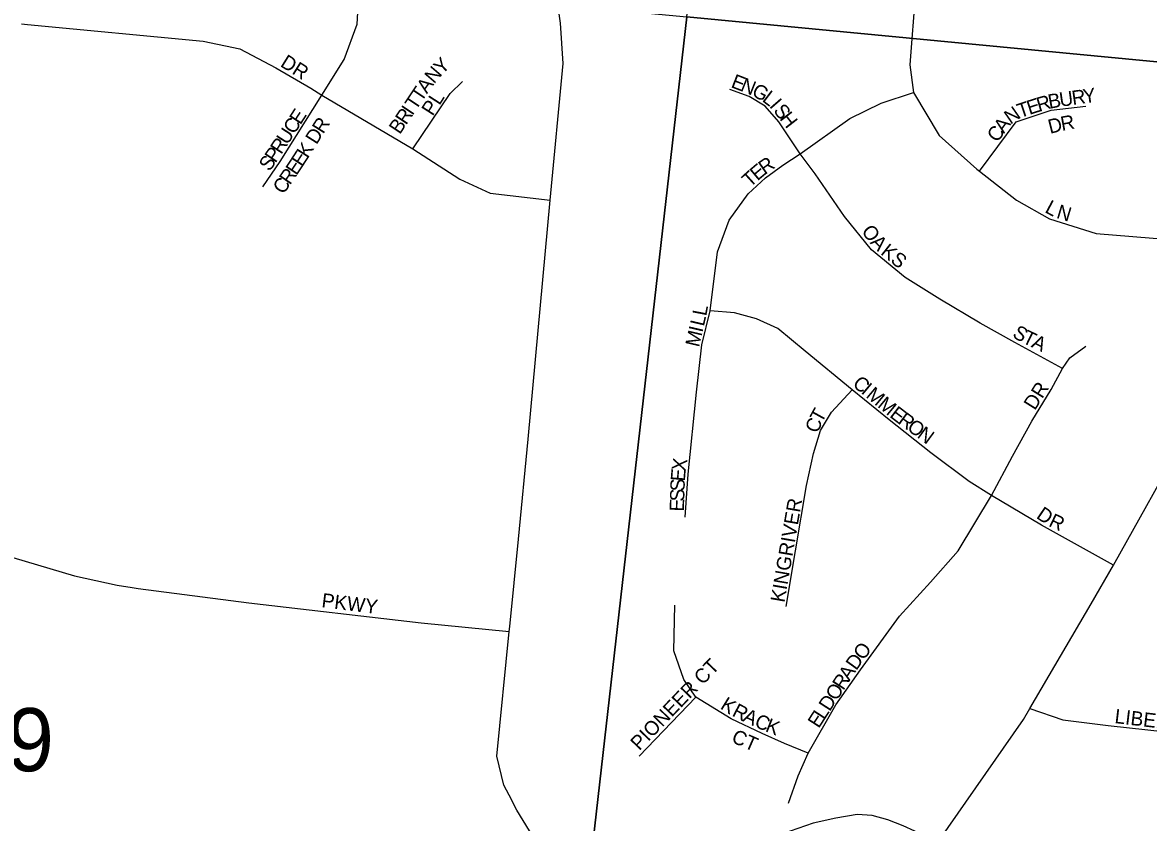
# Model space of a CAD drawing. Extents: x 1310247 to 1552180, y 377264 to 706493.
# Drawn here: x 1434105 to 1438047, y 507093 to 509894 of the extents above; entities that cross this region are included whole.
import ezdxf

# ---------------------------------------------------------------- set-up
doc = ezdxf.new("R2010")
doc.units = 0
for name, color, linetype in [('GM_X_County_Road', 7, 'Continuous'), ('GM_X_Section', 7, 'Continuous'), ('GM_X_Section_Text', 7, 'Continuous'), ('GM_X_Township_Subdivision', 7, 'Continuous'), ('GM_X_Township_Subdivision_Text', 7, 'Continuous')]:
    doc.layers.add(name, color=color, linetype=linetype)

msp = doc.modelspace()

# ---------------------------------------------------------------- linework, layer by layer
at = {"layer": 'GM_X_County_Road'}
for points in [[(1437845.6, 507858.9), (1437924.5, 507994.1), (1438179.3, 508452), (1438453.5, 508946.5), (1438484.5, 508998.8), (1438708.9, 509377.3), (1438896.6, 509678.5), (1439088.4, 510013), (1439374.2, 510513.7), (1439482.9, 510717.8), (1439538.4, 510951.2), (1439801.5, 512257.4)], [(1435841.2, 508084.9), (1435875.8, 508434.7), (1435952.4, 509272), (1435997.8, 509750.7), (1435988.3, 509891.2), (1435971.7, 510007.6)], [(1435808.3, 507189.3), (1435790.6, 507223.7), (1435765.6, 507325.1), (1435808.5, 507761.4), (1435810.9, 507779), (1435841.2, 508084.9)], [(1437310, 507025.4), (1437609.6, 507454.1), (1437631.7, 507492.2), (1437845.6, 507858.9)], [(1437310, 507025.4), (1437188.4, 507082.1), (1437134.7, 507102.8), (1437079.1, 507117.7), (1437026.9, 507121.4), (1436952, 507109), (1436872.7, 507090.6), (1436792.7, 507062.8), (1436658.3, 507010.4), (1436455.5, 506928.7), (1436364.6, 506895.8), (1436251.4, 506878.7), (1436167.1, 506884), (1436078.9, 506914.2), (1436015.7, 506948.5), (1435972.4, 506978.7), (1435913.9, 507020), (1435880.1, 507064.4), (1435835.4, 507136.8), (1435808.3, 507189.3)]]:
    msp.add_lwpolyline(points, dxfattribs=at)
at = {"layer": 'GM_X_Section'}
for points in [[(1437020.5, 515414.9), (1442329.9, 514911.3), (1441781.3, 509400.8), (1436430.5, 509913.8)], [(1431103.6, 510416), (1436430.5, 509913.8), (1435826, 504598.7), (1430614.8, 505084.9), (1430568.8, 505087.9)], [(1436430.5, 509913.8), (1441781.3, 509400.8), (1441200.9, 504112.2), (1435955.9, 504591.9), (1435826, 504598.7)]]:
    msp.add_lwpolyline(points, close=True, dxfattribs=at)
at = {"layer": 'GM_X_Township_Subdivision'}
for points in [[(1436074.1, 510974.9), (1436311.9, 510907.4), (1436509.3, 510817.8), (1436763.4, 510703.4), (1436907.4, 510629.4), (1436979.7, 510594.1), (1437030.8, 510557), (1437082.6, 510516.7), (1437132.2, 510456.8), (1437185.4, 510370.3), (1437214.2, 510309.4), (1437238, 510203.3), (1437243.8, 510094), (1437230.6, 510003.5), (1437210.9, 509746), (1437224, 509648.1), (1437313.7, 509497.6), (1437445.3, 509380.8), (1437455.5, 509372.9), (1437585.1, 509272.2), (1437700.3, 509206.4), (1437863.1, 509155.4), (1438119.8, 509134.1)], [(1434946.9, 509318.9), (1435007.1, 509407.4), (1435152.8, 509639.1), (1435231.6, 509764.4), (1435276.3, 509888.3), (1435286.3, 510053.5), (1435295.9, 510175.1), (1435306.5, 510320.8), (1435256.8, 510626.6)], [(1434101.8, 509888.6), (1434122.4, 509886.8), (1434737.4, 509827.9), (1434865.3, 509802.1), (1434991.8, 509734.5), (1435113.9, 509664.1), (1435152.8, 509639.1), (1435471.2, 509451.9), (1435635.5, 509345.1), (1435741.9, 509296.3), (1435952.4, 509272)], [(1435471.2, 509451.9), (1435601.9, 509645.4), (1435645, 509687.6)], [(1437745.5, 508682.5), (1437579.4, 508773), (1437457.6, 508841.2), (1437316.2, 508925.1), (1437195.3, 509001.6), (1437077.6, 509097.9), (1436983.1, 509214.7), (1436879.4, 509364.4), (1436827.6, 509433.5), (1436752.7, 509546.1), (1436705, 509601.2), (1436649.1, 509634.2), (1436580.8, 509659.6)], [(1436424.4, 508162), (1436435.2, 508312.5), (1436464.8, 508599.2), (1436483.2, 508765.8), (1436512.1, 508884.2), (1436538, 509090.8), (1436579, 509202.3), (1436645, 509293.6), (1436705.9, 509349.6), (1436766.7, 509394.8), (1436827.6, 509433.5), (1437001.1, 509557.6), (1437111.4, 509611.9), (1437224, 509648.1)], [(1437455.5, 509372.9), (1437583.8, 509546.2), (1437706.3, 509586.4), (1437827.8, 509600.8)], [(1437924.5, 507994.1), (1437672.2, 508133.8), (1437497.1, 508237.5), (1437419, 508287.1), (1437285.2, 508387), (1437139, 508503.3), (1437009.3, 508607.3), (1436844.6, 508743.2), (1436749.8, 508822.5), (1436674.7, 508856.4), (1436597.5, 508877), (1436512.1, 508884.2)], [(1436787.1, 507161.3), (1436820.4, 507256.5), (1436854.9, 507336.3), (1436952.5, 507505.3), (1437038.2, 507627.9), (1437175.1, 507815.9), (1437283.4, 507935), (1437381, 508044.5), (1437497.1, 508237.5), (1437570.3, 508375.7), (1437638.6, 508498.2), (1437706, 508608.5), (1437745.5, 508682.5), (1437771.9, 508719.5), (1437827.8, 508760.6)], [(1436778.4, 507849.8), (1436811.1, 508044.3), (1436849.9, 508272.8), (1436874.4, 508385.4), (1436899.1, 508465.3), (1436937.2, 508529.1), (1437009.3, 508607.3)], [(1433384.1, 507826.6), (1433583.5, 507923.2), (1433746.5, 507992.4), (1433891.9, 508049.2), (1433984, 508046.6), (1434286.9, 507957.1), (1434437, 507924.2), (1434489, 507915.7)], [(1434489, 507915.7), (1434509.4, 507912.3), (1434897.9, 507862.3), (1435500.9, 507792.5), (1435808.5, 507761.4)], [(1436854.9, 507336.3), (1436772.8, 507369.6), (1436694.2, 507405.3), (1436585.9, 507456.5), (1436462.2, 507531.5), (1436420.5, 507593.4), (1436384.8, 507694.6), (1436388.4, 507854)], [(1436263.8, 507325.3), (1436462.2, 507531.5)], [(1437631.7, 507492.2), (1437746.4, 507452.5), (1437905.4, 507432.3), (1438258.6, 507394.3), (1438431.6, 507355.9), (1438616.5, 507337.1), (1438845.7, 507317.2), (1439499.5, 507249.1), (1439758.5, 507230.8)]]:
    msp.add_lwpolyline(points, dxfattribs=at)

# ---------------------------------------------------------------- texts
at = {"layer": 'GM_X_Section_Text'}
msp.add_text('19', height=221, rotation=0, dxfattribs=at).set_placement((1433886.3, 507272.6))
at = {"layer": 'GM_X_Township_Subdivision_Text'}
for s, rotation, p in [('DR', 327.9922, (1435004.5, 509742.1)), ('Y', 44.8113, (1435573.8, 509709.4)), ('N', 49.4105, (1435545.9, 509676.8)), ('E', 338.8252, (1436582.3, 509668.1)), ('N', 338.3183, (1436615, 509655.5)), ('T', 56.3094, (1435501.5, 509613.1)), ('A', 54.0097, (1435520.7, 509642)), ('G', 331.68, (1436654.5, 509639.9)), ('L', 322.5455, (1436691.5, 509620.1)), ('U', 8.0374, (1437738.1, 509598.5)), ('R', 7.9429, (1437781.7, 509604.6)), ('Y', 7.9524, (1437820.9, 509610.1)), ('T', 56.3094, (1435482, 509583.8)), ('PL', 57.2679, (1435540.5, 509563.9)), ('I', 310.8858, (1436717.4, 509600.6)), ('T', 18.6337, (1437596.7, 509558.8)), ('E', 17.6661, (1437629.8, 509570)), ('R', 16.4608, (1437663.1, 509580.6)), ('B', 10.2788, (1437699.7, 509591.5)), ('E', 57.0867, (1435077.6, 509533)), ('R', 56.3094, (1435447.8, 509532.6)), ('I', 56.3094, (1435469.8, 509565.5)), ('S', 308.7387, (1436731.5, 509584.3)), ('H', 307.6852, (1436753.4, 509557)), ('N', 34.7145, (1437563.8, 509535.4)), ('C', 57.0986, (1435056.1, 509499.7)), ('R', 57.6205, (1435157.7, 509501)), ('B', 56.3094, (1435425.9, 509499.6)), ('A', 53.6721, (1437540.8, 509503)), ('D', 14.0866, (1437702.1, 509503.6)), ('R', 10.3787, (1437743.9, 509514.1)), ('U', 57.0888, (1435032.2, 509462.8)), ('D', 57.614, (1435134.1, 509463.8)), ('C', 53.6789, (1437517.4, 509471.1)), ('P', 56.0403, (1434990.4, 509399.5)), ('R', 57.0311, (1435010.6, 509429.5)), ('K', 57.4924, (1435103.3, 509415.5)), ('S', 55.0975, (1434969.8, 509369.9)), ('E', 57.0557, (1435084, 509385.6)), ('R', 35.0238, (1436703.7, 509359.5)), ('R', 55.6329, (1435041.3, 509322.5)), ('E', 56.2533, (1435064, 509355.7)), ('E', 40.1257, (1436677.7, 509337.5)), ('C', 54.8548, (1435018.1, 509289.5)), ('T', 42.0623, (1436651.9, 509314.2)), ('L', 331.8769, (1437681, 509230.8)), ('N', 343.0799, (1437721.7, 509210.2)), ('O', 305.9125, (1437040, 509163.1)), ('A', 313.0247, (1437070.1, 509122.2)), ('K', 321.6355, (1437106.2, 509084.5)), ('S', 320.8346, (1437140.5, 509057.3)), ('L', 79.2551, (1436498.5, 508864.3)), ('I', 76.9487, (1436485.1, 508806.5)), ('L', 76.9378, (1436490.1, 508827.9)), ('S', 328.9285, (1437567.1, 508794.9)), ('M', 76.9289, (1436473.2, 508755)), ('T', 334.1017, (1437601.5, 508774.3)), ('A', 334.5331, (1437633.6, 508758.8)), ('C', 320.0374, (1437007.6, 508623.7)), ('I', 320.0293, (1437037.9, 508598.3)), ('DR', 58.0001, (1437649.1, 508533.5)), ('M', 320.0464, (1437054.8, 508584.1)), ('M', 320.2306, (1437095.4, 508550.1)), ('E', 322.461, (1437137.6, 508515)), ('T', 61.2107, (1436902.7, 508489)), ('R', 323.681, (1437166.5, 508492.8)), ('C', 70.0905, (1436890.1, 508453.6)), ('O', 323.7426, (1437198.4, 508469.4)), ('N', 323.7509, (1437233.9, 508443.3)), ('X', 81.3784, (1436426.3, 508320.3)), ('E', 85.7071, (1436423.7, 508286.2)), ('S', 88.0078, (1436422.5, 508251.6)), ('S', 88.0053, (1436421.3, 508216.4)), ('E', 88.0053, (1436420.1, 508181.2)), ('KINGRIVER', 80.1662, (1436772.2, 507861.3)), ('D', 325.9068, (1437651, 508160.9)), ('R', 334.5141, (1437694.4, 508132.2)), ('PKWY', 353.0456, (1435150.2, 507847)), ('O', 53.1716, (1437049, 507658.6)), ('PIONEER CT', 46.0225, (1436264.3, 507342.6)), ('D', 54.3696, (1437023.6, 507623)), ('R', 57.1249, (1436978.4, 507553.4)), ('A', 56.8918, (1436999.9, 507586.6)), ('O', 57.1223, (1436954.5, 507516.5)), ('K', 328.1197, (1436544.7, 507493.6)), ('D', 57.1294, (1436930.6, 507479.5)), ('R', 332.9364, (1436586, 507468.1)), ('A', 335.355, (1436623.4, 507449.1)), ('L', 57.117, (1436911.5, 507450)), ('LIBERTY', 353.2339, (1437926.5, 507441.6)), ('C', 336.1888, (1436664.1, 507430.4)), ('K', 338.5203, (1436702.4, 507413.5)), ('E', 57.1244, (1436892.4, 507420.4)), ('CT', 336.3717, (1436583.6, 507375.9))]:
    msp.add_text(s, height=50, rotation=rotation, dxfattribs=at).set_placement(p)

doc.saveas('drawing.dxf')
